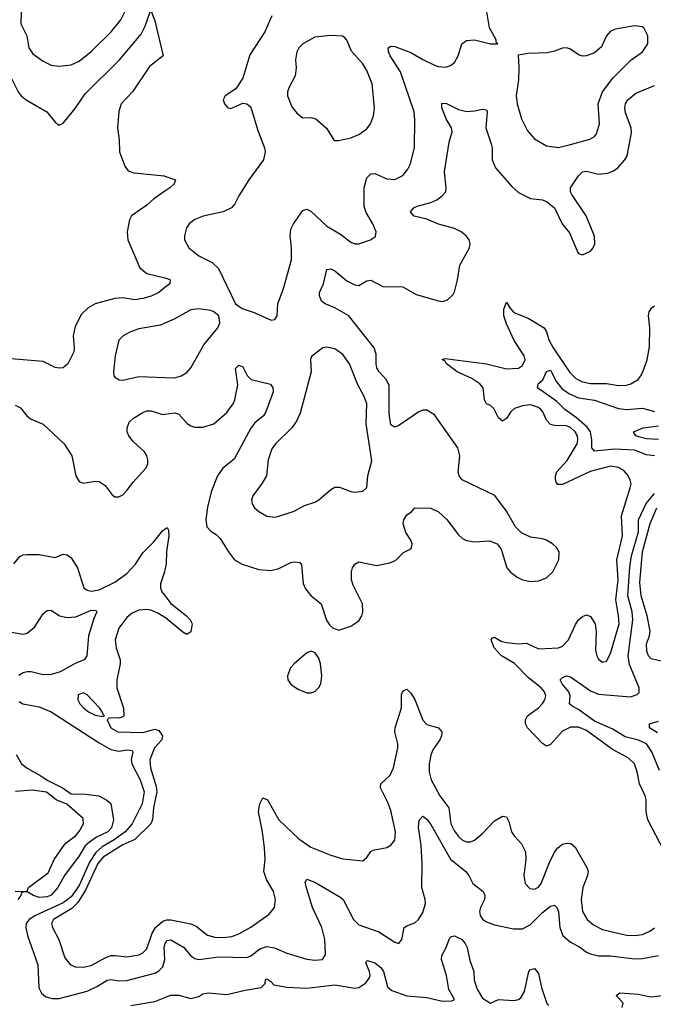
# Model space of a CAD drawing. Header units: inches. Extents: x 1771504 to 1971212, y 471788 to 643615.
# Tile 273 of 587: x 1819273 to 1822444, y 613027 to 617951. Entities that reach past the tile are written whole.
import ezdxf

# ---------------------------------------------------------------- set-up
doc = ezdxf.new("R2010")
doc.units = ezdxf.units.IN
doc.header["$MEASUREMENT"] = 0
doc.layers.add('B8611', color=7, linetype='Continuous')
doc.layers.add('B8621', color=7, linetype='Continuous')

msp = doc.modelspace()

# ---------------------------------------------------------------- linework, layer by layer
at = {"layer": 'B8611', "color": 5}
for points, elevation in [([(1818907.7, 617987.7), (1818971.7, 617910), (1819010, 617878.6), (1819058.5, 617858.5), (1819068.3, 617848.3), (1819077.1, 617810), (1819087.2, 617790), (1819110, 617760.6), (1819150, 617723.8), (1819199.8, 617699.8), (1819221.1, 617681.1), (1819265.5, 617590), (1819280.7, 617570), (1819304.9, 617550), (1819408.4, 617490), (1819450, 617439.1), (1819470, 617424), (1819490, 617433), (1819550, 617507.2), (1819600, 617580), (1819772.2, 617750), (1819881.7, 617878.3), (1819901.2, 617918.8), (1819926.6, 617990)], 420), ([(1819280.2, 617990), (1819278.3, 617930), (1819308.2, 617870), (1819319.2, 617810), (1819339.5, 617779.5), (1819390, 617743.2), (1819430, 617723.9), (1819470, 617718.6), (1819530, 617724.7), (1819570, 617743.2), (1819630, 617791.2), (1819730.8, 617890), (1819778.9, 617950), (1819798.5, 617990)], 440), ([(1819932.4, 617990), (1819950, 617946), (1819990.5, 617770), (1819923, 617717), (1819838, 617590), (1819781.5, 617530), (1819768.6, 617491.4), (1819762.3, 617410), (1819771.2, 617350), (1819772.9, 617290), (1819798.5, 617218.5), (1819815.9, 617195.9), (1819844.8, 617184.8), (1819996, 617170), (1820000, 617168.6)], 420), ([(1820000, 617093.7), (1819944.5, 617055.5), (1819910, 617023.5), (1819833.1, 616970), (1819822.4, 616950), (1819811.3, 616890), (1819814.7, 616850), (1819874.4, 616710), (1819910, 616681.5), (1820000, 616659.5)], 420), ([(1820000, 616611.1), (1819970, 616587.1), (1819931.3, 616568.7), (1819890, 616556), (1819850, 616550.6), (1819790, 616559.9), (1819750, 616557.2), (1819650, 616530.7), (1819616, 616510), (1819582.4, 616477.6), (1819550, 616417), (1819540.6, 616370), (1819546, 616310), (1819543.5, 616290), (1819514.7, 616230), (1819490, 616209.8), (1819470, 616207.7), (1819450, 616212), (1819390, 616241.7), (1819230, 616255.5)], 420), ([(1820000, 616432.7), (1819977.4, 616422.6), (1819870, 616405.3), (1819827.3, 616390), (1819790.6, 616370), (1819770, 616348.7), (1819750.3, 616270), (1819742, 616190), (1819744, 616170), (1819750, 616162.8), (1819770.4, 616150.4), (1819790, 616148.9), (1819870, 616166), (1820000, 616161.3)], 440), ([(1819250, 616023.2), (1819277.1, 616010), (1819309.1, 615969.1), (1819330, 615952.4), (1819390, 615928.9), (1819494.9, 615830), (1819534.4, 615770), (1819553.8, 615670), (1819570, 615642), (1819590, 615632.9), (1819650, 615642.8), (1819670, 615641.5), (1819700.7, 615620.7), (1819735.1, 615575.1), (1819750, 615564.9), (1819770, 615565.5), (1819790, 615574.9), (1819810, 615595.8), (1819841.4, 615638.6), (1819906.4, 615710), (1819913.6, 615730), (1819914.8, 615750), (1819910, 615769.2), (1819898, 615790), (1819841.2, 615841.2), (1819819, 615870), (1819811.5, 615890), (1819810.7, 615910), (1819821.6, 615938.4), (1819842.7, 615957.3), (1819890, 615987.1), (1819910, 615994.2), (1819930, 615994), (1819990, 615976.8), (1820000, 615978.2)], 420), ([(1819243.1, 615230), (1819274.1, 615265.9), (1819290, 615273.8), (1819310, 615276.3), (1819370, 615276.6), (1819450, 615261.3), (1819490, 615278.2), (1819510, 615275.4), (1819530, 615259.3), (1819562.5, 615210), (1819594, 615110), (1819610, 615098.4), (1819630, 615093.7), (1819670, 615100.1), (1819750, 615138.5), (1819810, 615181.2), (1819852.3, 615227.7), (1819890, 615284.4), (1819942.2, 615337.8), (1819990, 615396.5), (1820000, 615403.5)], 380), ([(1820000, 615199.2), (1819998.4, 615190), (1819977.3, 615130), (1819977.1, 615110), (1819985.1, 615090), (1820000, 615070.7)], 380), ([(1819210, 614890.9), (1819290, 614878.4), (1819310, 614882.8), (1819347.5, 614912.5), (1819390, 614978.9), (1819410, 614996.5), (1819430, 614998), (1819472.4, 614970), (1819510, 614960.9), (1819554.7, 614965.3), (1819630, 614997.8), (1819655.8, 614995.8), (1819659.3, 614990), (1819643.9, 614956.1), (1819617.7, 614870), (1819609.1, 614770), (1819596.4, 614750), (1819550, 614731.5), (1819475.6, 614690), (1819430, 614675.4), (1819390, 614674.1), (1819330, 614689.2), (1819310, 614689.9), (1819290, 614684.3), (1819268.6, 614671.4)], 360), ([(1820000, 614960.9), (1819963.6, 614983.6), (1819930, 614997.2), (1819910, 615000.9), (1819870, 614997.6), (1819836.5, 614983.5), (1819810, 614962), (1819770, 614908.3), (1819750.8, 614850), (1819755.7, 614810), (1819775.8, 614750), (1819776.1, 614730), (1819759, 614650), (1819759.1, 614610), (1819792.4, 614507.6), (1819794.4, 614470), (1819790, 614463.7), (1819770, 614458.4), (1819721.4, 614458.6), (1819711.3, 614450), (1819728.9, 614410), (1819764, 614390), (1819890, 614386.5), (1819950, 614402.2), (1819970, 614395.5), (1819987, 614370), (1819985.1, 614350), (1819948.1, 614310), (1819925, 614250), (1819927.4, 614210), (1819956.3, 614116.3), (1819960.1, 614090), (1819942.2, 614010), (1819937.4, 613950), (1819929.1, 613930), (1819848.9, 613851.1), (1819790, 613823.9), (1819690, 613762.7), (1819664.8, 613730), (1819602.6, 613597.4), (1819564.2, 613535.8), (1819534.4, 613505.6), (1819442.4, 613450), (1819432.6, 613430), (1819437.2, 613410), (1819469.4, 613350), (1819498.4, 613258.4), (1819525.8, 613225.8), (1819550, 613214.2), (1819590, 613212.3), (1819630, 613220.7), (1819700.3, 613259.7), (1819730, 613270.1), (1819751.3, 613271.3), (1819810, 613263.2), (1819870, 613273.8), (1819890, 613283.5), (1819910, 613304), (1819936.8, 613383.2), (1819952.5, 613410), (1819990, 613443.1), (1820000, 613446.4)], 380), ([(1819270, 614541.8), (1819288.8, 614528.8), (1819370, 614515), (1819430, 614489.5), (1819670, 614334.4), (1819730, 614301.8), (1819770, 614292.5), (1819810, 614299.6), (1819835.4, 614295.4), (1819839, 614290), (1819831.4, 614250), (1819834, 614230), (1819876.8, 614150), (1819895.4, 614090), (1819886.4, 614030), (1819836.5, 613930), (1819800.5, 613890), (1819746.6, 613850), (1819685.6, 613814.4), (1819654.1, 613785.9), (1819623.1, 613736.9), (1819570, 613621.5), (1819530, 613564.2), (1819490, 613534.3), (1819351.3, 613470), (1819320.2, 613450), (1819306.2, 613430), (1819303.2, 613410), (1819312.6, 613370), (1819364.6, 613224.6), (1819369, 613109), (1819381.6, 613081.6), (1819404.3, 613064.3), (1819435.5, 613055.5), (1819470, 613055.2), (1819610, 613092.8), (1819662.3, 613117.7), (1819710, 613147.6), (1819730, 613150.7), (1819770, 613143.3), (1819810, 613145.4), (1819950, 613183), (1819970, 613193.4), (1819990, 613213.4), (1819999.6, 613250), (1819996.7, 613310), (1820000, 613325.1)], 360), ([(1819255.2, 614275.2), (1819281.8, 614230), (1819310, 614206.8), (1819378.8, 614170), (1819410, 614147.3), (1819486.8, 614110), (1819530, 614079.1), (1819603, 614077), (1819668.5, 614068.5), (1819708.4, 614048.4), (1819730, 614031), (1819742.4, 613950), (1819732.6, 613910), (1819714.8, 613890), (1819658.1, 613861.9), (1819621.8, 613838.2), (1819601.3, 613818.7), (1819570, 613768.4), (1819497, 613670), (1819463.9, 613610), (1819430, 613572), (1819410, 613563.8), (1819370, 613561), (1819342, 613570), (1819310, 613589.6), (1819290, 613589.4), (1819279.6, 613580.4), (1819278.7, 613570), (1819263.8, 613550)], 340), ([(1819250, 613592.4), (1819309.3, 613590.7), (1819317.6, 613610), (1819415.8, 613684.2), (1819446.3, 613750), (1819490, 613816.5), (1819505.4, 613834.6), (1819552.8, 613870), (1819570, 613890.4), (1819592.8, 613930), (1819590, 613956.3), (1819508.2, 614028.2), (1819456, 614050), (1819407, 614087), (1819337.4, 614097.4), (1819251.2, 614091.2)], 340), ([(1819830, 613020.6), (1819950, 613041.1), (1820000, 613060.8)], 340)]:
    msp.add_lwpolyline(points, dxfattribs=dict(at, elevation=elevation))
at = {"layer": 'B8611', "color": 5, "elevation": 380}
msp.add_lwpolyline([(1819590, 614584.7), (1819565.9, 614574.1), (1819564.6, 614550), (1819573.7, 614530), (1819592.2, 614510), (1819617.1, 614490), (1819650, 614472.4), (1819690, 614466.8), (1819698, 614470), (1819692.3, 614472.3), (1819686.6, 614490), (1819672.8, 614510), (1819610, 614575.1)], close=True, dxfattribs=at)
at = {"layer": 'B8621', "color": 5}
for points, elevation in [([(1820534.7, 617970), (1820499.6, 617890), (1820425.4, 617774.6), (1820390, 617659.3), (1820354.2, 617605.8), (1820301, 617570), (1820291, 617550), (1820298.8, 617530), (1820314, 617510), (1820330, 617507.3), (1820390, 617534), (1820410, 617530.8), (1820430, 617514), (1820462.7, 617402.7), (1820498.5, 617310), (1820500.9, 617290), (1820493.4, 617250), (1820419.5, 617150), (1820369.1, 617070.9), (1820350.2, 617029.8), (1820332.7, 617010), (1820290.8, 616990), (1820191.7, 616968.3), (1820149, 616951), (1820122, 616930), (1820108, 616910), (1820098.4, 616870), (1820098.4, 616850), (1820119.5, 616810), (1820170, 616770.2), (1820236.5, 616736.5), (1820267.3, 616707.3), (1820353, 616530), (1820387.3, 616507.3), (1820446.6, 616486.6), (1820531.9, 616448.1), (1820550, 616451), (1820560.9, 616470), (1820564.2, 616530), (1820593.3, 616606.7), (1820633.1, 616750), (1820632.9, 616810), (1820626.3, 616870), (1820630, 616904), (1820642.8, 616930), (1820690, 616996.5), (1820710, 617002.7), (1820730, 616993.8), (1820810, 616918.2), (1820877.9, 616877.9), (1820930, 616839), (1820950, 616830.3), (1820970, 616830.3), (1821029.2, 616850), (1821053.1, 616866.9), (1821057.6, 616890), (1821040.4, 616930), (1821007.2, 616987.2), (1820997.6, 617017.6), (1820996.8, 617110), (1821010, 617160.3), (1821030, 617180.7), (1821050, 617181.3), (1821110, 617155.8), (1821150, 617151.7), (1821190, 617172.2), (1821216.2, 617203.8), (1821228.5, 617230), (1821248.9, 617311.1), (1821251.5, 617448.5), (1821246.8, 617490), (1821179.6, 617690), (1821127.2, 617770), (1821118.6, 617790), (1821116.9, 617810), (1821130, 617818.4), (1821150, 617817.5), (1821230, 617786.7), (1821290, 617751.7), (1821350, 617723.5), (1821370, 617716.9), (1821405.7, 617714.3), (1821430, 617722), (1821450, 617737.1), (1821468.4, 617770), (1821486.6, 617830), (1821510, 617847.4), (1821550, 617850.3), (1821629.3, 617830.7), (1821666, 617830), (1821658, 617838), (1821658, 617850), (1821624.8, 617910), (1821611.9, 617990)], 440), ([(1820000, 615978.2), (1820050, 615985), (1820070, 615978.5), (1820111.8, 615931.8), (1820130, 615919.3), (1820150, 615913.1), (1820190, 615913.4), (1820245.4, 615930), (1820310, 615986.4), (1820341.6, 616030), (1820350.5, 616050), (1820365.3, 616125.3), (1820353.8, 616206.2), (1820370, 616223.8), (1820390, 616214.4), (1820411.9, 616171.9), (1820431.8, 616151.8), (1820528, 616128), (1820540.3, 616110), (1820542, 616090), (1820505.8, 615990), (1820494, 615970), (1820450, 615934.6), (1820430, 615908.7), (1820346.1, 615753.9), (1820290, 615708.7), (1820262.8, 615670), (1820230.7, 615590), (1820212.4, 615512.4), (1820205.4, 615450), (1820210, 615414.9), (1820230, 615392.6), (1820256.4, 615376.4), (1820277, 615357), (1820317.3, 615290), (1820348.9, 615250), (1820387.3, 615227.3), (1820470, 615201.1), (1820530, 615196.2), (1820570, 615206), (1820630, 615235.9), (1820650, 615239.6), (1820675.6, 615235.6), (1820683.9, 615223.9), (1820691.7, 615131.7), (1820704.2, 615104.2), (1820730, 615070.6), (1820782, 615030), (1820808.4, 614948.4), (1820823.9, 614923.9), (1820838.8, 614910), (1820870, 614898.4), (1820930, 614917.7), (1820970, 614944.2), (1820985.7, 614970), (1820990.8, 614990), (1820988.7, 615030), (1820942.7, 615122.7), (1820934.4, 615150), (1820933.6, 615190), (1820938.7, 615210), (1820950, 615228.5), (1820970, 615239.6), (1821058.7, 615221.3), (1821125.9, 615234.1), (1821153.7, 615246.3), (1821193.3, 615286.7), (1821230, 615304), (1821234.5, 615310), (1821238, 615330), (1821231.5, 615348.5), (1821205.9, 615385.9), (1821192.2, 615430), (1821195.8, 615450), (1821210, 615474), (1821234, 615490), (1821250, 615510.5), (1821330, 615507.3), (1821370, 615490.2), (1821410.7, 615450.7), (1821470, 615374.9), (1821490, 615356), (1821510, 615345.5), (1821550, 615339.1), (1821623.9, 615343.9), (1821663, 615330), (1821682.6, 615302.6), (1821711.8, 615210), (1821730, 615187.2), (1821763.1, 615163.1), (1821790, 615150.2), (1821830, 615141.6), (1821870, 615144.1), (1821910, 615158.8), (1821941.8, 615190), (1821972, 615250), (1821973.7, 615290), (1821961.3, 615310), (1821939.6, 615330), (1821910, 615347.3), (1821890, 615354.8), (1821830, 615362.3), (1821784.2, 615384.2), (1821754.4, 615414.4), (1821710, 615492.8), (1821650.7, 615570.7), (1821488, 615650), (1821472, 615670), (1821468.3, 615688.3), (1821476.1, 615770), (1821466.6, 615810), (1821350, 615975.1), (1821310, 615997.6), (1821290, 615997.6), (1821270, 615989.8), (1821170, 615921.2), (1821150, 615912.3), (1821130, 615925.1), (1821122.2, 615982.2), (1821121.7, 616121.8), (1821109.1, 616150), (1821072.8, 616190), (1821060.8, 616210), (1821056.7, 616230), (1821057.4, 616277.4), (1821047.1, 616310), (1820919.8, 616470), (1820850, 616510.5), (1820802.4, 616530), (1820783.8, 616543.8), (1820772.9, 616570), (1820773.9, 616586.1), (1820793.1, 616630), (1820810, 616702), (1820830, 616705.7), (1820850, 616694.7), (1820910, 616645.8), (1820950, 616625.2), (1820970, 616622.4), (1821010, 616645.5), (1821030, 616648.1), (1821090, 616616.6), (1821190, 616615), (1821257.3, 616577.3), (1821370, 616544.2), (1821390, 616542), (1821414.5, 616550), (1821442.6, 616577.4), (1821450, 616590.7), (1821465, 616650), (1821475.9, 616724.1), (1821524.7, 616810), (1821528, 616830), (1821523.5, 616850), (1821508, 616870), (1821483, 616890), (1821450, 616907), (1821370, 616929), (1821310, 616952.7), (1821247.6, 616967.6), (1821229.7, 616990), (1821246.3, 617010), (1821262.2, 617017.8), (1821330, 617036.6), (1821361.1, 617050), (1821388.3, 617070), (1821405.1, 617090), (1821407.3, 617110), (1821398.8, 617190), (1821422.3, 617337.7), (1821437.7, 617390), (1821434.6, 617410), (1821410, 617451.1), (1821385.5, 617510), (1821386.5, 617533.5), (1821410, 617532.3), (1821470, 617502.7), (1821510, 617492.6), (1821550, 617494.6), (1821590, 617504.4), (1821610, 617500.7), (1821613.2, 617490), (1821605.5, 617410), (1821632.7, 617330), (1821637.2, 617310), (1821637.9, 617250), (1821654.2, 617210), (1821736.7, 617116.7), (1821770, 617087.6), (1821830, 617056.5), (1821889.3, 617049.3), (1821910, 617042), (1821950.2, 617010.2), (1821988.9, 616930), (1822024.7, 616884.7), (1822066.6, 616786.6), (1822070, 616781), (1822090, 616774.8), (1822130, 616794), (1822143.7, 616810), (1822151.5, 616830), (1822150, 616868), (1822108, 616970), (1822036.3, 617076.3), (1822029.7, 617090), (1822029.7, 617110), (1822070, 617170.3), (1822090, 617190.2), (1822110, 617193.7), (1822170, 617178.9), (1822216.6, 617183.4), (1822245.2, 617194.8), (1822266.3, 617210), (1822302.6, 617250), (1822313.3, 617270), (1822335.6, 617384.4), (1822333.6, 617410), (1822305.5, 617485.5), (1822301.1, 617510), (1822304.4, 617530), (1822316.5, 617550), (1822356.4, 617583.6), (1822450, 617621.7)], 420), ([(1820000, 617168.6), (1820052.7, 617150), (1820046, 617130), (1820023.8, 617110), (1820000, 617093.7)], 420), ([(1820000, 616659.5), (1820015.6, 616655.6), (1820026, 616650), (1820023.7, 616630), (1820000, 616611.1)], 420), ([(1820000, 616161.3), (1820050, 616159.5), (1820081.2, 616170), (1820110, 616186.4), (1820130, 616210.6), (1820194.6, 616325.4), (1820265.1, 616410), (1820274.5, 616434.5), (1820269.2, 616470), (1820245.2, 616490), (1820230, 616496.3), (1820170, 616505.4), (1820130, 616500.4), (1820046.4, 616453.6), (1820000, 616432.7)], 440), ([(1822516.8, 613756.8), (1822416.5, 613950), (1822408.2, 613990), (1822408.9, 614050), (1822403.8, 614070), (1822375, 614130), (1822364.3, 614190), (1822350.6, 614230), (1822319.2, 614259.2), (1822240.9, 614300.9), (1822110, 614395.2), (1822070, 614412.4), (1822030, 614412.3), (1821990, 614392.2), (1821930, 614326.2), (1821910, 614318), (1821890, 614331.1), (1821815.3, 614410), (1821805.1, 614430), (1821803.9, 614450), (1821814.8, 614470), (1821869, 614510), (1821890, 614531.2), (1821902.1, 614550), (1821907, 614570), (1821900.2, 614590), (1821882.9, 614610), (1821819, 614659), (1821750.3, 614730.3), (1821684.3, 614770), (1821648.3, 614810), (1821632, 614850), (1821640.1, 614859.9), (1821650, 614862), (1821682.6, 614842.6), (1821710, 614836.1), (1821769.9, 614830.1), (1821810, 614833.1), (1821870, 614804), (1821970, 614809.2), (1821990, 614817.8), (1822020.2, 614850), (1822054.5, 614925.5), (1822070, 614949), (1822090, 614966.5), (1822110, 614974), (1822130, 614967), (1822153, 614930), (1822158.5, 614890), (1822155.8, 614795.8), (1822160.9, 614770), (1822170, 614753), (1822190, 614737.1), (1822210, 614742), (1822230, 614780.7), (1822273, 614930), (1822270.8, 614970), (1822256, 615050), (1822268.6, 615150), (1822261.6, 615250), (1822290.5, 615370), (1822284.4, 615470), (1822328.4, 615610), (1822332.7, 615630), (1822328.9, 615650), (1822315.5, 615675.5), (1822296.3, 615696.3), (1822270, 615711.1), (1822230, 615718.8), (1822128.3, 615691.7), (1821990, 615626.6), (1821966.5, 615626.5), (1821958.5, 615638.5), (1821955.2, 615655.2), (1821954.5, 615670), (1821961.3, 615690), (1822013.2, 615746.8), (1822062.8, 615830), (1822067.4, 615850), (1822065.2, 615870), (1822054, 615890), (1822030, 615911.2), (1822010, 615919.5), (1821950, 615920.7), (1821930, 615925.9), (1821910, 615948.6), (1821891.3, 615990), (1821880.9, 616000.9), (1821870, 616011.1), (1821830, 616024.4), (1821790, 616020.6), (1821750, 616006.8), (1821730, 615987.4), (1821710, 615956), (1821690, 615943.5), (1821670, 615959.8), (1821646.7, 616006.6), (1821630, 616021.6), (1821608.7, 616030), (1821600.2, 616050), (1821592.7, 616110), (1821576.3, 616130), (1821536.7, 616156.7), (1821463.4, 616190), (1821409, 616230), (1821403.1, 616243.1), (1821387.9, 616252.1), (1821403.1, 616256.9), (1821610, 616229.3), (1821710, 616205.4), (1821770, 616208.3), (1821790, 616220.8), (1821803.5, 616250), (1821798.7, 616270), (1821747.4, 616347.4), (1821709.4, 616430), (1821696.2, 616470), (1821696.6, 616503.4), (1821710, 616538), (1821725.7, 616510), (1821746.6, 616486.6), (1821818.7, 616458.7), (1821898.2, 616410), (1821909.6, 616389.6), (1821921.4, 616350), (1821942.7, 616310), (1822026.4, 616186.4), (1822057.2, 616157.2), (1822090, 616140.3), (1822130, 616131.5), (1822210, 616131.2), (1822270, 616121.2), (1822310, 616123.2), (1822331.5, 616130), (1822367.9, 616152.1), (1822385.3, 616174.7), (1822397.4, 616202.6), (1822413.4, 616250), (1822425.2, 616314.8), (1822426.3, 616410), (1822419.8, 616470), (1822423.1, 616490), (1822436.2, 616510), (1822450, 616520.3)], 380), ([(1822450, 615769.9), (1822410, 615775.5), (1822350, 615798.8), (1822250, 615803.7), (1822150, 615793.6), (1822136.9, 615810), (1822136.8, 615850), (1822129.3, 615889.3), (1822113.3, 615913.3), (1822059.6, 615959.6), (1822001.4, 616001.4), (1821961.3, 616041.3), (1821865.1, 616110), (1821868.4, 616130), (1821891.8, 616150), (1821910, 616190.7), (1821930, 616198), (1821960.1, 616140.1), (1821985.7, 616105.7), (1822021.4, 616081.4), (1822070, 616059.4), (1822150, 616048.7), (1822270, 616006.3), (1822310, 616001.5), (1822390, 616008), (1822450, 615991.8)], 360), ([(1822470, 615851.4), (1822410, 615854.6), (1822370, 615864.3), (1822356.4, 615870), (1822346, 615890), (1822394, 615910), (1822470, 615920.1)], 340), ([(1822475.7, 614195.7), (1822437, 614290), (1822410, 614329.2), (1822370, 614347.7), (1822304, 614364), (1822242.2, 614402.2), (1822150, 614443), (1822070, 614500.8), (1822037.6, 614517.6), (1822024.4, 614530), (1822028.6, 614570), (1822021.8, 614590), (1821987.4, 614630), (1821977.4, 614650), (1821990, 614661.7), (1822010, 614669), (1822030, 614664.4), (1822130, 614593.8), (1822170, 614577.8), (1822330, 614565.1), (1822363.3, 614576.7), (1822373.2, 614586.8), (1822373.7, 614610), (1822325.9, 614725.9), (1822317.7, 614770), (1822342.2, 614950), (1822339, 614990), (1822316.3, 615070), (1822326.4, 615213.6), (1822335.6, 615270), (1822370.7, 615390), (1822370.3, 615450), (1822409.3, 615530.7), (1822450, 615580.8)], 360), ([(1822490, 614740.3), (1822434, 614754), (1822419.8, 614770), (1822412.3, 614792.3), (1822410.7, 614829.3), (1822426, 614870), (1822427.9, 614892.1), (1822413.2, 614970), (1822383.4, 615070), (1822376.8, 615136.8), (1822390.9, 615290), (1822429.1, 615430.9), (1822462.5, 615510)], 340), ([(1820000, 615403.5), (1820011.3, 615411.3), (1820017.8, 615397.8), (1820019.8, 615370), (1820008.2, 615291.8), (1820005.3, 615230), (1820000, 615199.2)], 380), ([(1820000, 615070.7), (1820030, 615031.7), (1820107.6, 614970), (1820126, 614950), (1820137, 614930), (1820130.3, 614890), (1820110, 614876.9), (1820090, 614887.4), (1820000.5, 614960.5), (1820000, 614960.9)], 380), ([(1820000, 613446.4), (1820010, 613449.6), (1820030, 613449.6), (1820130, 613429.4), (1820156.7, 613416.7), (1820212.7, 613372.7), (1820250, 613362.2), (1820290, 613360.2), (1820334.5, 613365.5), (1820370, 613378.6), (1820430, 613412.3), (1820521.8, 613478.2), (1820547.6, 613510), (1820552.6, 613550), (1820544, 613590), (1820508.3, 613650), (1820495.3, 613690), (1820501, 613750), (1820498.1, 613810), (1820487.9, 613890), (1820468.2, 613990), (1820474.2, 614030), (1820490, 614059.5), (1820513.2, 614050), (1820570.2, 613950), (1820670, 613854.3), (1820730, 613812.3), (1820830, 613772.3), (1820890, 613753.8), (1820990, 613744.9), (1821010, 613761), (1821029.7, 613790.3), (1821042, 613798), (1821110, 613810.5), (1821130, 613822), (1821150, 613846.8), (1821154, 613890), (1821130, 613996.2), (1821115.7, 614035.7), (1821078.7, 614110), (1821079.8, 614130), (1821126.7, 614173.3), (1821143.2, 614210), (1821165, 614310), (1821165.9, 614330), (1821149.8, 614390), (1821152.9, 614410), (1821183.2, 614510), (1821183.5, 614576.5), (1821190, 614592.4), (1821210, 614602.4), (1821230, 614583.1), (1821250, 614550.3), (1821290, 614447), (1821310, 614426.3), (1821369, 614409), (1821386.7, 614390), (1821384.6, 614370), (1821376.1, 614350), (1821341, 614299), (1821330, 614272), (1821321.9, 614230), (1821322.7, 614190), (1821333.1, 614150), (1821375.5, 614070), (1821421.2, 614010), (1821431.3, 613930), (1821450, 613892.3), (1821470, 613866), (1821490, 613847.8), (1821510, 613839.8), (1821530, 613839.8), (1821550, 613847), (1821590, 613880.2), (1821650, 613943.5), (1821690, 613968), (1821710, 613963.7), (1821721.7, 613941.7), (1821734.5, 613890), (1821747.2, 613870), (1821784.7, 613830), (1821804.2, 613790), (1821806.6, 613750), (1821796.2, 613670), (1821803.6, 613630), (1821825.9, 613605.9), (1821850, 613602), (1821870, 613611.8), (1821882.4, 613630), (1821924.1, 613735.9), (1821950, 613787.7), (1821967.3, 613810), (1821990, 613827.1), (1822010, 613832.4), (1822031.1, 613831.1), (1822052.6, 613812.6), (1822111.4, 613710), (1822117.7, 613690), (1822114.9, 613670), (1822092, 613610), (1822083.5, 613550), (1822089.3, 613490), (1822113.8, 613450), (1822144.2, 613424.2), (1822190, 613400.9), (1822310, 613372.2), (1822350, 613370.8), (1822390, 613376.1), (1822427.6, 613392.4), (1822451.1, 613408.9)], 380), ([(1822464.6, 614384.6), (1822424.7, 614410), (1822425.2, 614430), (1822470, 614443)], 340), ([(1820000, 613325.1), (1820001.1, 613330), (1820010, 613346), (1820030, 613349.5), (1820093, 613313), (1820130, 613268.8), (1820150, 613256.2), (1820170, 613250.6), (1820270, 613263.5), (1820410, 613260.3), (1820430, 613269.1), (1820475.6, 613304.4), (1820510, 613315.7), (1820548.3, 613308.3), (1820610, 613282.9), (1820710, 613253), (1820750, 613246.8), (1820788.7, 613251.3), (1820804.2, 613275.8), (1820800.2, 613350), (1820785.9, 613410), (1820739.3, 613510), (1820706.4, 613613.6), (1820702.5, 613637.5), (1820710, 613652.4), (1820750, 613636.9), (1820881, 613560.9), (1820891.2, 613550), (1820943.2, 613450), (1820970, 613424.9), (1821070, 613389.2), (1821150, 613337), (1821170, 613330.5), (1821185.6, 613350), (1821196.9, 613410), (1821210, 613419.7), (1821250, 613434.4), (1821268.5, 613450), (1821290, 613486.4), (1821303.9, 613530), (1821302.7, 613550), (1821285.5, 613610), (1821287.2, 613730), (1821281.6, 613821.6), (1821269.9, 613910.1), (1821272.6, 613947.4), (1821290, 613968.2), (1821310, 613952.9), (1821330, 613925.2), (1821430, 613752.6), (1821505.5, 613690), (1821521.8, 613670), (1821541.8, 613630), (1821592.9, 613590), (1821601.5, 613570), (1821599, 613550), (1821579.3, 613510), (1821575.2, 613490), (1821578.5, 613470), (1821590, 613452.2), (1821610, 613439.1), (1821650, 613423.6), (1821744, 613404), (1821790, 613404.6), (1821830, 613425.7), (1821890, 613485.7), (1821930, 613518), (1821950, 613522.7), (1821961.3, 613510), (1821969.4, 613489.4), (1821976.1, 613410), (1821991.6, 613370), (1822030, 613336.8), (1822074.6, 613314.6), (1822110, 613287.5), (1822130, 613278.2), (1822170, 613268.9), (1822230, 613269.1), (1822350, 613253.9), (1822390, 613255.3), (1822470.7, 613270.7)], 360), ([(1820000, 613060.8), (1820028.2, 613071.8), (1820070, 613071.7), (1820130, 613054.9), (1820170, 613066), (1820190, 613079.1), (1820215.6, 613084.4), (1820310, 613075.3), (1820402, 613098), (1820481.2, 613110), (1820501.2, 613130), (1820504, 613150), (1820510, 613153.4), (1820530, 613141), (1820544.6, 613124.6), (1820610, 613111.6), (1820710, 613107.7), (1820850, 613123.5), (1820950, 613107), (1820970, 613110.2), (1821005.8, 613134.2), (1821022.8, 613157.2), (1821026.5, 613170), (1821023.4, 613190), (1821006.3, 613233.7), (1821010, 613244.7), (1821014.6, 613245.4), (1821050, 613233.7), (1821080.7, 613210), (1821093.9, 613190), (1821114.4, 613114.4), (1821135.2, 613095.2), (1821210, 613069.4), (1821310, 613060.2), (1821390, 613041.5), (1821436.6, 613043.4), (1821449, 613050), (1821421.5, 613101.4), (1821408.9, 613170), (1821384.4, 613250), (1821386.6, 613270), (1821408.3, 613310), (1821424.4, 613355.6), (1821434, 613366), (1821450, 613368.4), (1821486.7, 613350), (1821503.2, 613330), (1821512.7, 613310), (1821525.7, 613245.7), (1821546.7, 613190), (1821547.4, 613147.4), (1821562.2, 613102.2), (1821590, 613057.3), (1821630, 613032), (1821669.7, 613050.3), (1821746.4, 613046.4), (1821770, 613050.3), (1821781.5, 613058.5), (1821799.2, 613090), (1821820.7, 613190), (1821830, 613200.5), (1821850, 613205.5), (1821870, 613181), (1821884, 613110), (1821911.4, 613031.4), (1821919.9, 613019.9)], 340), ([(1822288.7, 613010), (1822292.7, 613032.7), (1822258, 613070), (1822276.4, 613083.6), (1822370, 613077.3), (1822430, 613064), (1822490, 613070.7)], 340)]:
    msp.add_lwpolyline(points, dxfattribs=dict(at, elevation=elevation))
for points, elevation in [([(1822350, 617919.8), (1822255.9, 617904.1), (1822230, 617893), (1822210.4, 617870), (1822185.4, 617814.6), (1822150, 617785.2), (1822110.5, 617769.5), (1822090, 617769.3), (1822070, 617775.1), (1822030, 617802.9), (1822010, 617809.6), (1821990, 617808), (1821950, 617793.1), (1821913.9, 617786.1), (1821817.2, 617782.8), (1821767.1, 617772.9), (1821771.7, 617711.7), (1821769.2, 617650), (1821758.2, 617570), (1821762.6, 617530), (1821784.9, 617455.1), (1821815.1, 617395.1), (1821850, 617354.6), (1821910, 617320.2), (1821970, 617311.3), (1822030, 617326.7), (1822125.8, 617354.2), (1822150, 617367.4), (1822159.3, 617380.7), (1822175.5, 617430), (1822169, 617530), (1822189.8, 617590), (1822241, 617659), (1822331.4, 617748.6), (1822389.6, 617790), (1822416.3, 617830), (1822417, 617870), (1822397, 617910), (1822390, 617915.6)], 440), ([(1820830, 617872), (1820750, 617863.6), (1820690.5, 617830), (1820670.4, 617810), (1820659.5, 617790), (1820653.4, 617750), (1820657.3, 617710), (1820652.6, 617670), (1820620.9, 617610), (1820614, 617590), (1820613.8, 617570), (1820635.2, 617515.2), (1820661.5, 617481.5), (1820690, 617460.5), (1820730, 617461.6), (1820755.6, 617455.6), (1820808.3, 617408.3), (1820847.3, 617347.3), (1820870, 617346.8), (1820930, 617360.5), (1820970, 617377.1), (1821010, 617405.5), (1821029.6, 617430), (1821044.2, 617470), (1821048.3, 617510), (1821037.6, 617630), (1821010, 617696.2), (1820989.7, 617730), (1820933.8, 617793.8), (1820910, 617849.2), (1820900.7, 617860.7), (1820889.4, 617869.4)], 460), ([(1820810, 616312.7), (1820790.7, 616309.3), (1820733.2, 616266.8), (1820728.4, 616251.6), (1820731.8, 616190), (1820676.9, 615983.1), (1820657.7, 615942.3), (1820635.8, 615910), (1820553.6, 615830), (1820534.8, 615805.2), (1820516.3, 615750), (1820507.9, 615670), (1820487, 615633), (1820439.5, 615570), (1820434, 615550), (1820436.4, 615530), (1820448.2, 615510), (1820470, 615490.5), (1820510, 615468.4), (1820550, 615463.8), (1820570, 615468.2), (1820647.2, 615492.8), (1820698.9, 615521.1), (1820750, 615538.3), (1820770.6, 615549.4), (1820830, 615601.3), (1820850, 615612.2), (1820873.4, 615613.4), (1820930, 615590.6), (1820950, 615588), (1820990, 615593), (1821010, 615611.3), (1821016.3, 615670), (1821035.6, 615744.4), (1821007.3, 615930), (1821011, 616031), (1820996.2, 616070), (1820965, 616125), (1820923.9, 616230), (1820890, 616276.2), (1820850, 616304.5)], 440), ([(1820730, 614792), (1820710, 614785.1), (1820646, 614730), (1820628.2, 614710), (1820612.7, 614670), (1820615.5, 614650), (1820627.7, 614630), (1820639.9, 614619.9), (1820670, 614600.5), (1820710, 614584.9), (1820730, 614584), (1820750, 614590.8), (1820770, 614611), (1820779.5, 614630), (1820785.1, 614670), (1820778, 614730), (1820770, 614757.2), (1820750, 614786)], 420)]:
    msp.add_lwpolyline(points, close=True, dxfattribs=dict(at, elevation=elevation))

doc.saveas('drawing.dxf')
